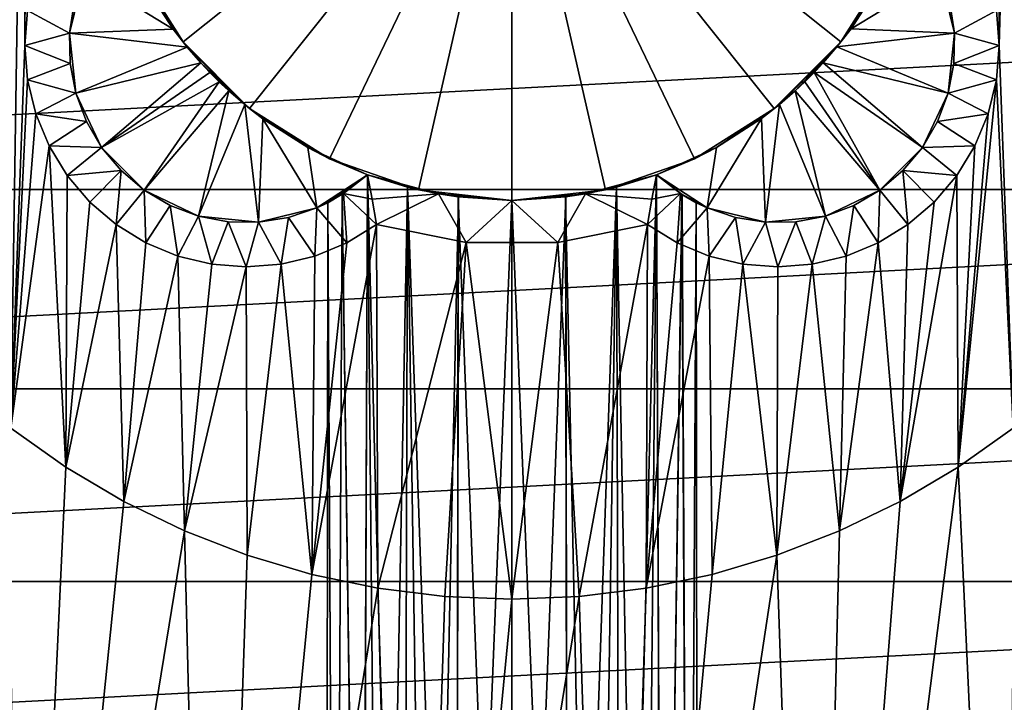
# Model space of a CAD drawing. Header units: millimetres. Extents: x -108 to 102, y -42 to 80.
# Tile 516 of 539: x 49 to 60, y 24 to 32. Entities that reach past the tile are written whole.
import ezdxf

# ---------------------------------------------------------------- set-up
doc = ezdxf.new("R2010")
doc.units = ezdxf.units.MM
doc.header["$LTSCALE"] = 81.481481
for name, color, linetype in [('10', 7, 'CONTINUOUS'), ('13', 7, 'CONTINUOUS'), ('14', 7, 'CONTINUOUS'), ('15', 7, 'CONTINUOUS'), ('16', 7, 'CONTINUOUS'), ('2', 7, 'CONTINUOUS'), ('2783', 7, 'CONTINUOUS'), ('3', 7, 'CONTINUOUS'), ('4', 7, 'CONTINUOUS'), ('5', 7, 'CONTINUOUS'), ('52', 7, 'CONTINUOUS'), ('53', 7, 'CONTINUOUS'), ('54', 7, 'CONTINUOUS'), ('55', 7, 'CONTINUOUS'), ('56', 7, 'CONTINUOUS'), ('57', 7, 'CONTINUOUS')]:
    doc.layers.add(name, color=color, linetype=linetype)

msp = doc.modelspace()

# ---------------------------------------------------------------- linework, layer by layer
at = {"layer": '10', "color": 7, "linetype": 'CONTINUOUS', "true_color": 0x96918c}
for points in [[(52.867, 30.04, 106.05), (53.671, 29.823, 106.05), (52.92, 29.765, 105.808), (52.867, 30.04, 106.05)], [(55.329, 29.823, 106.05), (56.133, 30.04, 106.05), (56.08, 29.766, 105.809), (55.329, 29.823, 106.05)], [(53.671, 29.823, 106.05), (52.97, 29.478, 105.55), (52.92, 29.765, 105.808), (53.671, 29.823, 106.05)], [(53.984, 29.275, 105.55), (52.97, 29.478, 105.55), (53.671, 29.823, 106.05), (53.984, 29.275, 105.55)], [(54.5, 29.75, 106.05), (53.984, 29.275, 105.55), (53.671, 29.823, 106.05), (54.5, 29.75, 106.05)], [(55.329, 29.823, 106.05), (55.017, 29.276, 105.55), (54.5, 29.75, 106.05), (55.329, 29.823, 106.05)], [(56.03, 29.478, 105.55), (55.017, 29.276, 105.55), (55.329, 29.823, 106.05), (56.03, 29.478, 105.55)], [(56.03, 29.478, 105.55), (55.329, 29.823, 106.05), (56.08, 29.766, 105.809), (56.03, 29.478, 105.55)], [(55.017, 29.276, 105.55), (53.984, 29.275, 105.55), (54.5, 29.75, 106.05), (55.017, 29.276, 105.55)]]:
    msp.add_3dface(points, dxfattribs=at)
at = {"layer": '13', "color": 7, "linetype": 'CONTINUOUS', "true_color": 0x96918c}
for points in [[(50.22, 32.439, 124.55), (50.786, 31.538, 124.55), (50.348, 32.192, 120.944), (50.22, 32.439, 124.55)], [(58.214, 31.538, 124.55), (58.78, 32.439, 124.55), (58.328, 31.687, 121.242), (58.214, 31.538, 124.55)], [(58.328, 31.687, 121.242), (58.78, 32.439, 124.55), (58.653, 32.195, 120.943), (58.328, 31.687, 121.242)], [(50.348, 32.192, 120.944), (50.786, 31.538, 124.55), (50.674, 31.684, 121.244), (50.348, 32.192, 120.944)], [(50.674, 31.684, 121.244), (50.786, 31.538, 124.55), (50.833, 31.481, 121.351), (50.674, 31.684, 121.244)], [(58.168, 31.483, 121.35), (58.214, 31.538, 124.55), (58.328, 31.687, 121.242), (58.168, 31.483, 121.35)], [(50.786, 31.538, 124.55), (51.538, 30.786, 124.55), (50.833, 31.481, 121.351), (50.786, 31.538, 124.55)], [(50.833, 31.481, 121.351), (51.538, 30.786, 124.55), (50.987, 31.303, 121.421), (50.833, 31.481, 121.351)], [(57.462, 30.786, 124.55), (58.214, 31.538, 124.55), (57.519, 30.833, 121.351), (57.462, 30.786, 124.55)], [(57.519, 30.833, 121.351), (58.214, 31.538, 124.55), (57.697, 30.987, 121.421), (57.519, 30.833, 121.351)], [(57.697, 30.987, 121.421), (58.214, 31.538, 124.55), (57.807, 31.09, 121.444), (57.697, 30.987, 121.421)], [(57.807, 31.09, 121.444), (58.214, 31.538, 124.55), (57.912, 31.195, 121.444), (57.807, 31.09, 121.444)], [(57.912, 31.195, 121.444), (58.214, 31.538, 124.55), (58.014, 31.304, 121.421), (57.912, 31.195, 121.444)], [(58.014, 31.304, 121.421), (58.214, 31.538, 124.55), (58.168, 31.483, 121.35), (58.014, 31.304, 121.421)], [(50.987, 31.303, 121.421), (51.538, 30.786, 124.55), (51.09, 31.193, 121.444), (50.987, 31.303, 121.421)], [(51.09, 31.193, 121.444), (51.538, 30.786, 124.55), (51.195, 31.088, 121.444), (51.09, 31.193, 121.444)], [(51.195, 31.088, 121.444), (51.538, 30.786, 124.55), (51.304, 30.986, 121.421), (51.195, 31.088, 121.444)], [(51.304, 30.986, 121.421), (51.538, 30.786, 124.55), (51.483, 30.832, 121.35), (51.304, 30.986, 121.421)], [(51.483, 30.832, 121.35), (51.538, 30.786, 124.55), (51.687, 30.672, 121.242), (51.483, 30.832, 121.35)], [(57.316, 30.674, 121.244), (57.462, 30.786, 124.55), (57.519, 30.833, 121.351), (57.316, 30.674, 121.244)], [(51.538, 30.786, 124.55), (52.439, 30.22, 124.55), (51.687, 30.672, 121.242), (51.538, 30.786, 124.55)], [(56.561, 30.22, 124.55), (57.462, 30.786, 124.55), (56.808, 30.348, 120.944), (56.561, 30.22, 124.55)], [(56.808, 30.348, 120.944), (57.462, 30.786, 124.55), (57.316, 30.674, 121.244), (56.808, 30.348, 120.944)], [(51.687, 30.672, 121.242), (52.439, 30.22, 124.55), (52.195, 30.347, 120.943), (51.687, 30.672, 121.242)], [(52.195, 30.347, 120.943), (52.439, 30.22, 124.55), (52.867, 30.04, 120.55), (52.195, 30.347, 120.943)], [(56.133, 30.04, 120.55), (56.561, 30.22, 124.55), (56.808, 30.348, 120.944), (56.133, 30.04, 120.55)], [(52.439, 30.22, 124.55), (53.443, 29.869, 124.55), (52.867, 30.04, 120.55), (52.439, 30.22, 124.55)], [(55.557, 29.869, 124.55), (56.561, 30.22, 124.55), (56.133, 30.04, 120.55), (55.557, 29.869, 124.55)], [(53.671, 29.823, 106.05), (52.867, 30.04, 106.05), (53.321, 29.899, 111.312), (53.671, 29.823, 106.05)], [(53.321, 29.899, 111.312), (52.867, 30.04, 106.05), (52.867, 30.04, 111.73), (53.321, 29.899, 111.312)], [(52.867, 30.04, 120.55), (53.443, 29.869, 124.55), (52.867, 30.04, 114.37), (52.867, 30.04, 120.55)], [(52.867, 30.04, 114.37), (53.443, 29.869, 124.55), (53.321, 29.899, 114.788), (52.867, 30.04, 114.37)], [(56.133, 30.04, 106.05), (55.329, 29.823, 106.05), (56.133, 30.04, 111.73), (56.133, 30.04, 106.05)], [(56.133, 30.04, 111.73), (55.329, 29.823, 106.05), (55.679, 29.899, 111.313), (56.133, 30.04, 111.73)], [(55.679, 29.899, 114.787), (55.557, 29.869, 124.55), (56.133, 30.04, 120.55), (55.679, 29.899, 114.787)], [(56.133, 30.04, 114.37), (55.679, 29.899, 114.787), (56.133, 30.04, 120.55), (56.133, 30.04, 114.37)], [(53.894, 29.789, 111.04), (53.671, 29.823, 106.05), (53.321, 29.899, 111.312), (53.894, 29.789, 111.04)], [(53.321, 29.899, 114.788), (53.443, 29.869, 124.55), (53.895, 29.789, 115.06), (53.321, 29.899, 114.788)], [(53.443, 29.869, 124.55), (54.5, 29.75, 124.55), (53.895, 29.789, 115.06), (53.443, 29.869, 124.55)], [(54.5, 29.75, 106.05), (53.671, 29.823, 106.05), (54.5, 29.75, 110.95), (54.5, 29.75, 106.05)], [(54.5, 29.75, 110.95), (53.671, 29.823, 106.05), (53.894, 29.789, 111.04), (54.5, 29.75, 110.95)], [(54.5, 29.75, 124.55), (55.557, 29.869, 124.55), (54.5, 29.75, 115.15), (54.5, 29.75, 124.55)], [(54.5, 29.75, 115.15), (55.557, 29.869, 124.55), (55.107, 29.789, 115.06), (54.5, 29.75, 115.15)], [(55.329, 29.823, 106.05), (54.5, 29.75, 106.05), (55.105, 29.789, 111.04), (55.329, 29.823, 106.05)], [(55.679, 29.899, 111.313), (55.329, 29.823, 106.05), (55.105, 29.789, 111.04), (55.679, 29.899, 111.313)], [(55.107, 29.789, 115.06), (55.557, 29.869, 124.55), (55.679, 29.899, 114.787), (55.107, 29.789, 115.06)], [(53.895, 29.789, 115.06), (54.5, 29.75, 124.55), (54.5, 29.75, 115.15), (53.895, 29.789, 115.06)], [(55.105, 29.789, 111.04), (54.5, 29.75, 106.05), (54.5, 29.75, 110.95), (55.105, 29.789, 111.04)]]:
    msp.add_3dface(points, dxfattribs=at)
at = {"layer": '14', "color": 7, "linetype": 'CONTINUOUS', "true_color": 0x96918c}
for points in [[(54.5, 34.5, 125.823), (50.786, 31.538, 124.55), (50.22, 32.439, 124.55), (54.5, 34.5, 125.823)], [(54.5, 34.5, 125.823), (51.538, 30.786, 124.55), (50.786, 31.538, 124.55), (54.5, 34.5, 125.823)], [(54.5, 34.5, 125.823), (52.439, 30.22, 124.55), (51.538, 30.786, 124.55), (54.5, 34.5, 125.823)], [(54.5, 34.5, 125.823), (53.443, 29.869, 124.55), (52.439, 30.22, 124.55), (54.5, 34.5, 125.823)], [(54.5, 34.5, 125.823), (54.5, 29.75, 124.55), (53.443, 29.869, 124.55), (54.5, 34.5, 125.823)], [(54.5, 34.5, 125.823), (58.78, 32.439, 124.55), (58.214, 31.538, 124.55), (54.5, 34.5, 125.823)], [(54.5, 34.5, 125.823), (58.214, 31.538, 124.55), (57.462, 30.786, 124.55), (54.5, 34.5, 125.823)], [(54.5, 34.5, 125.823), (57.462, 30.786, 124.55), (56.561, 30.22, 124.55), (54.5, 34.5, 125.823)], [(54.5, 34.5, 125.823), (56.561, 30.22, 124.55), (55.557, 29.869, 124.55), (54.5, 34.5, 125.823)], [(54.5, 34.5, 125.823), (55.557, 29.869, 124.55), (54.5, 29.75, 124.55), (54.5, 34.5, 125.823)]]:
    msp.add_3dface(points, dxfattribs=at)
at = {"layer": '15', "color": 7, "linetype": 'CONTINUOUS', "true_color": 0x96918c}
for points in [[(56.133, 30.04, 111.73), (55.679, 29.899, 111.313), (55.981, 14.1, 111.561), (56.133, 30.04, 111.73)], [(55.679, 29.899, 114.787), (56.133, 30.04, 114.37), (55.725, 14.1, 114.756), (55.679, 29.899, 114.787)], [(55.725, 14.1, 114.756), (56.133, 30.04, 114.37), (55.98, 14.1, 114.539), (55.725, 14.1, 114.756)], [(55.98, 14.1, 114.539), (56.133, 30.04, 114.37), (56.197, 14.1, 114.287), (55.98, 14.1, 114.539)], [(56.198, 14.1, 111.814), (56.133, 30.04, 111.73), (55.981, 14.1, 111.561), (56.198, 14.1, 111.814)], [(56.133, 30.04, 111.73), (56.198, 14.1, 111.814), (56.419, 29.817, 112.198), (56.133, 30.04, 111.73)], [(56.197, 14.1, 114.287), (56.133, 30.04, 114.37), (56.42, 29.817, 113.901), (56.197, 14.1, 114.287)], [(55.679, 29.899, 111.313), (55.105, 29.789, 111.04), (55.439, 14.1, 111.172), (55.679, 29.899, 111.313)], [(55.107, 29.789, 115.06), (55.679, 29.899, 114.787), (55.132, 14.1, 115.053), (55.107, 29.789, 115.06)], [(55.132, 14.1, 115.053), (55.679, 29.899, 114.787), (55.439, 14.1, 114.928), (55.132, 14.1, 115.053)], [(55.726, 14.1, 111.345), (55.679, 29.899, 111.313), (55.439, 14.1, 111.172), (55.726, 14.1, 111.345)], [(55.439, 14.1, 114.928), (55.679, 29.899, 114.787), (55.725, 14.1, 114.756), (55.439, 14.1, 114.928)], [(55.981, 14.1, 111.561), (55.679, 29.899, 111.313), (55.726, 14.1, 111.345), (55.981, 14.1, 111.561)], [(56.496, 14.1, 113.701), (56.197, 14.1, 114.287), (56.42, 29.817, 113.901), (56.496, 14.1, 113.701)], [(56.198, 14.1, 111.814), (56.497, 14.1, 112.399), (56.419, 29.817, 112.198), (56.198, 14.1, 111.814)], [(56.419, 29.817, 112.198), (56.497, 14.1, 112.399), (56.579, 29.724, 112.757), (56.419, 29.817, 112.198)], [(56.58, 29.724, 113.341), (56.496, 14.1, 113.701), (56.42, 29.817, 113.901), (56.58, 29.724, 113.341)], [(55.105, 29.789, 111.04), (54.5, 29.75, 110.95), (55.133, 14.1, 111.048), (55.105, 29.789, 111.04)], [(54.5, 29.75, 115.15), (55.107, 29.789, 115.06), (54.5, 14.1, 115.15), (54.5, 29.75, 115.15)], [(54.5, 14.1, 115.15), (55.107, 29.789, 115.06), (55.132, 14.1, 115.053), (54.5, 14.1, 115.15)], [(55.133, 14.1, 111.048), (54.5, 29.75, 110.95), (54.5, 14.1, 110.95), (55.133, 14.1, 111.048)], [(55.439, 14.1, 111.172), (55.105, 29.789, 111.04), (55.133, 14.1, 111.048), (55.439, 14.1, 111.172)], [(56.6, 14.1, 113.05), (56.496, 14.1, 113.701), (56.58, 29.724, 113.341), (56.6, 14.1, 113.05)], [(56.497, 14.1, 112.399), (56.6, 14.1, 113.05), (56.579, 29.724, 112.757), (56.497, 14.1, 112.399)], [(56.579, 29.724, 112.757), (56.6, 14.1, 113.05), (56.58, 29.724, 113.341), (56.579, 29.724, 112.757)]]:
    msp.add_3dface(points, dxfattribs=at)
at = {"layer": '16', "color": 7, "linetype": 'CONTINUOUS', "true_color": 0x96918c}
for points in [[(52.803, 14.1, 111.813), (52.867, 30.04, 111.73), (52.583, 29.819, 112.193), (52.803, 14.1, 111.813)], [(52.867, 30.04, 114.37), (52.802, 14.1, 114.286), (52.584, 29.82, 113.91), (52.867, 30.04, 114.37)], [(52.802, 14.1, 114.286), (52.867, 30.04, 114.37), (53.019, 14.1, 114.539), (52.802, 14.1, 114.286)], [(53.02, 14.1, 111.561), (52.867, 30.04, 111.73), (52.803, 14.1, 111.813), (53.02, 14.1, 111.561)], [(53.321, 29.899, 111.312), (52.867, 30.04, 111.73), (53.275, 14.1, 111.344), (53.321, 29.899, 111.312)], [(53.275, 14.1, 111.344), (52.867, 30.04, 111.73), (53.02, 14.1, 111.561), (53.275, 14.1, 111.344)], [(52.867, 30.04, 114.37), (53.321, 29.899, 114.788), (53.019, 14.1, 114.539), (52.867, 30.04, 114.37)], [(52.42, 29.724, 112.759), (52.504, 14.1, 112.399), (52.583, 29.819, 112.193), (52.42, 29.724, 112.759)], [(52.584, 29.82, 113.91), (52.503, 14.1, 113.701), (52.421, 29.725, 113.346), (52.584, 29.82, 113.91)], [(52.802, 14.1, 114.286), (52.503, 14.1, 113.701), (52.584, 29.82, 113.91), (52.802, 14.1, 114.286)], [(52.504, 14.1, 112.399), (52.803, 14.1, 111.813), (52.583, 29.819, 112.193), (52.504, 14.1, 112.399)], [(53.019, 14.1, 114.539), (53.321, 29.899, 114.788), (53.274, 14.1, 114.755), (53.019, 14.1, 114.539)], [(53.274, 14.1, 114.755), (53.321, 29.899, 114.788), (53.561, 14.1, 114.928), (53.274, 14.1, 114.755)], [(53.561, 14.1, 111.172), (53.321, 29.899, 111.312), (53.275, 14.1, 111.344), (53.561, 14.1, 111.172)], [(53.894, 29.789, 111.04), (53.321, 29.899, 111.312), (53.868, 14.1, 111.047), (53.894, 29.789, 111.04)], [(53.868, 14.1, 111.047), (53.321, 29.899, 111.312), (53.561, 14.1, 111.172), (53.868, 14.1, 111.047)], [(53.321, 29.899, 114.788), (53.895, 29.789, 115.06), (53.561, 14.1, 114.928), (53.321, 29.899, 114.788)], [(52.503, 14.1, 113.701), (52.4, 14.1, 113.05), (52.421, 29.725, 113.346), (52.503, 14.1, 113.701)], [(52.421, 29.725, 113.346), (52.4, 14.1, 113.05), (52.42, 29.724, 112.759), (52.421, 29.725, 113.346)], [(52.4, 14.1, 113.05), (52.504, 14.1, 112.399), (52.42, 29.724, 112.759), (52.4, 14.1, 113.05)], [(53.561, 14.1, 114.928), (53.895, 29.789, 115.06), (53.867, 14.1, 115.052), (53.561, 14.1, 114.928)], [(53.895, 29.789, 115.06), (54.5, 29.75, 115.15), (53.867, 14.1, 115.052), (53.895, 29.789, 115.06)], [(54.5, 29.75, 115.15), (54.5, 14.1, 115.15), (53.867, 14.1, 115.052), (54.5, 29.75, 115.15)], [(54.5, 14.1, 110.95), (53.894, 29.789, 111.04), (53.868, 14.1, 111.047), (54.5, 14.1, 110.95)], [(54.5, 29.75, 110.95), (53.894, 29.789, 111.04), (54.5, 14.1, 110.95), (54.5, 29.75, 110.95)]]:
    msp.add_3dface(points, dxfattribs=at)
at = {"layer": '2', "color": 7, "linetype": 'CONTINUOUS', "true_color": 0x96918c}
for points in [[(49.464, 26.741, 109.05), (48.882, 14.265, 109.05), (48.843, 27.182, 109.05), (49.464, 26.741, 109.05)], [(60.157, 27.182, 109.05), (60.118, 14.265, 109.05), (59.536, 26.741, 109.05), (60.157, 27.182, 109.05)], [(50.118, 26.354, 109.05), (48.882, 14.265, 109.05), (49.464, 26.741, 109.05), (50.118, 26.354, 109.05)], [(60.118, 14.265, 109.05), (57.897, 13.777, 109.05), (59.536, 26.741, 109.05), (60.118, 14.265, 109.05)], [(59.536, 26.741, 109.05), (57.897, 13.777, 109.05), (58.882, 26.354, 109.05), (59.536, 26.741, 109.05)], [(50.803, 26.021, 109.05), (48.882, 14.265, 109.05), (50.118, 26.354, 109.05), (50.803, 26.021, 109.05)], [(58.882, 26.354, 109.05), (57.897, 13.777, 109.05), (58.197, 26.021, 109.05), (58.882, 26.354, 109.05)], [(51.103, 13.777, 109.05), (48.882, 14.265, 109.05), (50.803, 26.021, 109.05), (51.103, 13.777, 109.05)], [(51.511, 25.746, 109.05), (51.103, 13.777, 109.05), (50.803, 26.021, 109.05), (51.511, 25.746, 109.05)], [(58.197, 26.021, 109.05), (57.897, 13.777, 109.05), (57.489, 25.746, 109.05), (58.197, 26.021, 109.05)], [(52.241, 25.53, 109.05), (51.103, 13.777, 109.05), (51.511, 25.746, 109.05), (52.241, 25.53, 109.05)], [(57.897, 13.777, 109.05), (55.637, 13.531, 109.05), (57.489, 25.746, 109.05), (57.897, 13.777, 109.05)], [(57.489, 25.746, 109.05), (55.637, 13.531, 109.05), (56.759, 25.53, 109.05), (57.489, 25.746, 109.05)], [(52.985, 25.375, 109.05), (51.103, 13.777, 109.05), (52.241, 25.53, 109.05), (52.985, 25.375, 109.05)], [(56.759, 25.53, 109.05), (55.637, 13.531, 109.05), (56.015, 25.375, 109.05), (56.759, 25.53, 109.05)], [(53.363, 13.531, 109.05), (51.103, 13.777, 109.05), (52.985, 25.375, 109.05), (53.363, 13.531, 109.05)], [(53.74, 25.281, 109.05), (53.363, 13.531, 109.05), (52.985, 25.375, 109.05), (53.74, 25.281, 109.05)], [(56.015, 25.375, 109.05), (55.637, 13.531, 109.05), (55.26, 25.281, 109.05), (56.015, 25.375, 109.05)], [(55.637, 13.531, 109.05), (53.363, 13.531, 109.05), (55.26, 25.281, 109.05), (55.637, 13.531, 109.05)], [(55.26, 25.281, 109.05), (53.363, 13.531, 109.05), (54.5, 25.25, 109.05), (55.26, 25.281, 109.05)], [(54.5, 25.25, 109.05), (53.363, 13.531, 109.05), (53.74, 25.281, 109.05), (54.5, 25.25, 109.05)]]:
    msp.add_3dface(points, dxfattribs=at)
at = {"layer": '2783', "color": 7, "linetype": 'CONTINUOUS', "true_color": 0x96918c}
for points in [[(-58.53, 35.147, 82.05), (-58.53, 33.853, 82.05), (87.5, -10.5, 82.05), (-58.53, 35.147, 82.05)], [(43.801, 16.721, 82.05), (-58.53, 35.147, 82.05), (87.5, -10.5, 82.05), (43.801, 16.721, 82.05)], [(-58.53, 33.853, 82.05), (-58.768, 32.583, 82.05), (87.5, -10.5, 82.05), (-58.53, 33.853, 82.05)], [(-58.768, 32.583, 82.05), (-59.234, 31.381, 82.05), (87.5, -10.5, 82.05), (-58.768, 32.583, 82.05)], [(-59.234, 31.381, 82.05), (-59.913, 30.283, 82.05), (87.5, -10.5, 82.05), (-59.234, 31.381, 82.05)], [(-59.913, 30.283, 82.05), (-60.785, 29.326, 82.05), (87.5, -10.5, 82.05), (-59.913, 30.283, 82.05)], [(-60.785, 29.326, 82.05), (-61.816, 28.548, 82.05), (87.5, -10.5, 82.05), (-60.785, 29.326, 82.05)], [(-61.816, 28.548, 82.05), (-62.971, 27.973, 82.05), (87.5, -10.5, 82.05), (-61.816, 28.548, 82.05)], [(-62.971, 27.973, 82.05), (-64.21, 27.62, 82.05), (87.5, -10.5, 82.05), (-62.971, 27.973, 82.05)], [(87.5, -10.5, 82.05), (-66.79, 27.62, 82.05), (-92.5, -10.5, 82.05), (87.5, -10.5, 82.05)], [(-65.5, 27.5, 82.05), (-66.79, 27.62, 82.05), (87.5, -10.5, 82.05), (-65.5, 27.5, 82.05)], [(-64.21, 27.62, 82.05), (-65.5, 27.5, 82.05), (87.5, -10.5, 82.05), (-64.21, 27.62, 82.05)]]:
    msp.add_3dface(points, dxfattribs=at)
at = {"layer": '3', "color": 7, "linetype": 'CONTINUOUS', "true_color": 0x96918c}
for points in [[(49.464, 26.741, 109.05), (48.843, 27.182, 109.05), (49.464, 26.741, 105.55), (49.464, 26.741, 109.05)], [(49.464, 26.741, 105.55), (48.843, 27.182, 109.05), (48.843, 27.182, 105.55), (49.464, 26.741, 105.55)], [(60.157, 27.182, 109.05), (59.536, 26.741, 109.05), (60.157, 27.182, 105.55), (60.157, 27.182, 109.05)], [(60.157, 27.182, 105.55), (59.536, 26.741, 109.05), (59.536, 26.741, 105.55), (60.157, 27.182, 105.55)], [(50.118, 26.354, 109.05), (49.464, 26.741, 109.05), (50.118, 26.354, 105.55), (50.118, 26.354, 109.05)], [(50.118, 26.354, 105.55), (49.464, 26.741, 109.05), (49.464, 26.741, 105.55), (50.118, 26.354, 105.55)], [(59.536, 26.741, 109.05), (58.882, 26.354, 109.05), (59.536, 26.741, 105.55), (59.536, 26.741, 109.05)], [(59.536, 26.741, 105.55), (58.882, 26.354, 109.05), (58.882, 26.354, 105.55), (59.536, 26.741, 105.55)], [(50.803, 26.021, 109.05), (50.118, 26.354, 109.05), (50.803, 26.021, 105.55), (50.803, 26.021, 109.05)], [(50.803, 26.021, 105.55), (50.118, 26.354, 109.05), (50.118, 26.354, 105.55), (50.803, 26.021, 105.55)], [(58.882, 26.354, 109.05), (58.197, 26.021, 109.05), (58.882, 26.354, 105.55), (58.882, 26.354, 109.05)], [(58.882, 26.354, 105.55), (58.197, 26.021, 109.05), (58.197, 26.021, 105.55), (58.882, 26.354, 105.55)], [(51.511, 25.746, 109.05), (50.803, 26.021, 109.05), (51.511, 25.746, 105.55), (51.511, 25.746, 109.05)], [(51.511, 25.746, 105.55), (50.803, 26.021, 109.05), (50.803, 26.021, 105.55), (51.511, 25.746, 105.55)], [(58.197, 26.021, 109.05), (57.489, 25.746, 109.05), (58.197, 26.021, 105.55), (58.197, 26.021, 109.05)], [(58.197, 26.021, 105.55), (57.489, 25.746, 109.05), (57.489, 25.746, 105.55), (58.197, 26.021, 105.55)], [(52.241, 25.53, 109.05), (51.511, 25.746, 109.05), (52.241, 25.53, 105.55), (52.241, 25.53, 109.05)], [(52.241, 25.53, 105.55), (51.511, 25.746, 109.05), (51.511, 25.746, 105.55), (52.241, 25.53, 105.55)], [(57.489, 25.746, 109.05), (56.759, 25.53, 109.05), (57.489, 25.746, 105.55), (57.489, 25.746, 109.05)], [(57.489, 25.746, 105.55), (56.759, 25.53, 109.05), (56.759, 25.53, 105.55), (57.489, 25.746, 105.55)], [(52.985, 25.375, 109.05), (52.241, 25.53, 109.05), (52.985, 25.375, 105.55), (52.985, 25.375, 109.05)], [(52.985, 25.375, 105.55), (52.241, 25.53, 109.05), (52.241, 25.53, 105.55), (52.985, 25.375, 105.55)], [(56.759, 25.53, 109.05), (56.015, 25.375, 109.05), (56.759, 25.53, 105.55), (56.759, 25.53, 109.05)], [(56.759, 25.53, 105.55), (56.015, 25.375, 109.05), (56.015, 25.375, 105.55), (56.759, 25.53, 105.55)], [(53.74, 25.281, 109.05), (52.985, 25.375, 109.05), (53.74, 25.281, 105.55), (53.74, 25.281, 109.05)], [(53.74, 25.281, 105.55), (52.985, 25.375, 109.05), (52.985, 25.375, 105.55), (53.74, 25.281, 105.55)], [(56.015, 25.375, 109.05), (55.26, 25.281, 109.05), (56.015, 25.375, 105.55), (56.015, 25.375, 109.05)], [(56.015, 25.375, 105.55), (55.26, 25.281, 109.05), (55.26, 25.281, 105.55), (56.015, 25.375, 105.55)], [(54.5, 25.25, 109.05), (53.74, 25.281, 109.05), (54.5, 25.25, 105.55), (54.5, 25.25, 109.05)], [(54.5, 25.25, 105.55), (53.74, 25.281, 109.05), (53.74, 25.281, 105.55), (54.5, 25.25, 105.55)], [(55.26, 25.281, 109.05), (54.5, 25.25, 109.05), (55.26, 25.281, 105.55), (55.26, 25.281, 109.05)], [(55.26, 25.281, 105.55), (54.5, 25.25, 109.05), (54.5, 25.25, 105.55), (55.26, 25.281, 105.55)]]:
    msp.add_3dface(points, dxfattribs=at)
at = {"layer": '4', "color": 7, "linetype": 'CONTINUOUS', "true_color": 0x96918c}
for points in [[(48.843, 27.182, 105.55), (48.744, 40.754, 105.55), (49, 37.5, 105.55), (48.843, 27.182, 105.55)], [(60.256, 40.754, 105.55), (60.157, 27.182, 105.55), (60, 31.5, 105.55), (60.256, 40.754, 105.55)], [(60.256, 40.754, 105.55), (60, 31.5, 105.55), (60, 37.5, 105.55), (60.256, 40.754, 105.55)], [(49, 31.5, 105.55), (48.843, 27.182, 105.55), (49, 37.5, 105.55), (49, 31.5, 105.55)], [(49.031, 37.108, 105.55), (49, 31.5, 105.55), (49, 37.5, 105.55), (49.031, 37.108, 105.55)], [(60, 31.5, 105.55), (59.969, 31.892, 105.55), (60, 37.5, 105.55), (60, 31.5, 105.55)], [(49.031, 31.892, 105.55), (49, 31.5, 105.55), (49.031, 37.108, 105.55), (49.031, 31.892, 105.55)], [(49.031, 31.11, 105.55), (48.843, 27.182, 105.55), (49, 31.5, 105.55), (49.031, 31.11, 105.55)], [(60, 31.5, 105.55), (60.157, 27.182, 105.55), (59.969, 31.11, 105.55), (60, 31.5, 105.55)], [(49.122, 30.728, 105.55), (48.843, 27.182, 105.55), (49.031, 31.11, 105.55), (49.122, 30.728, 105.55)], [(60.157, 27.182, 105.55), (59.536, 26.741, 105.55), (59.969, 31.11, 105.55), (60.157, 27.182, 105.55)], [(59.969, 31.11, 105.55), (59.536, 26.741, 105.55), (59.878, 30.728, 105.55), (59.969, 31.11, 105.55)], [(49.273, 30.365, 105.55), (48.843, 27.182, 105.55), (49.122, 30.728, 105.55), (49.273, 30.365, 105.55)], [(59.878, 30.728, 105.55), (59.536, 26.741, 105.55), (59.727, 30.365, 105.55), (59.878, 30.728, 105.55)], [(49.464, 26.741, 105.55), (48.843, 27.182, 105.55), (49.273, 30.365, 105.55), (49.464, 26.741, 105.55)], [(49.477, 30.031, 105.55), (49.464, 26.741, 105.55), (49.273, 30.365, 105.55), (49.477, 30.031, 105.55)], [(59.727, 30.365, 105.55), (59.536, 26.741, 105.55), (59.523, 30.031, 105.55), (59.727, 30.365, 105.55)], [(49.732, 29.732, 105.55), (49.464, 26.741, 105.55), (49.477, 30.031, 105.55), (49.732, 29.732, 105.55)], [(59.536, 26.741, 105.55), (58.882, 26.354, 105.55), (59.523, 30.031, 105.55), (59.536, 26.741, 105.55)], [(59.523, 30.031, 105.55), (58.882, 26.354, 105.55), (59.268, 29.732, 105.55), (59.523, 30.031, 105.55)], [(50.031, 29.477, 105.55), (49.464, 26.741, 105.55), (49.732, 29.732, 105.55), (50.031, 29.477, 105.55)], [(59.268, 29.732, 105.55), (58.882, 26.354, 105.55), (58.969, 29.477, 105.55), (59.268, 29.732, 105.55)], [(50.118, 26.354, 105.55), (49.464, 26.741, 105.55), (50.031, 29.477, 105.55), (50.118, 26.354, 105.55)], [(50.365, 29.273, 105.55), (50.118, 26.354, 105.55), (50.031, 29.477, 105.55), (50.365, 29.273, 105.55)], [(52.985, 25.375, 105.55), (52.241, 25.53, 105.55), (52.97, 29.478, 105.55), (52.985, 25.375, 105.55)], [(52.97, 29.478, 105.55), (52.241, 25.53, 105.55), (52.634, 29.272, 105.55), (52.97, 29.478, 105.55)], [(53.984, 29.275, 105.55), (52.985, 25.375, 105.55), (52.97, 29.478, 105.55), (53.984, 29.275, 105.55)], [(56.03, 29.478, 105.55), (55.26, 25.281, 105.55), (55.017, 29.276, 105.55), (56.03, 29.478, 105.55)], [(56.015, 25.375, 105.55), (55.26, 25.281, 105.55), (56.03, 29.478, 105.55), (56.015, 25.375, 105.55)], [(56.366, 29.272, 105.55), (56.015, 25.375, 105.55), (56.03, 29.478, 105.55), (56.366, 29.272, 105.55)], [(58.969, 29.477, 105.55), (58.882, 26.354, 105.55), (58.635, 29.273, 105.55), (58.969, 29.477, 105.55)], [(50.728, 29.122, 105.55), (50.118, 26.354, 105.55), (50.365, 29.273, 105.55), (50.728, 29.122, 105.55)], [(52.634, 29.272, 105.55), (52.241, 25.53, 105.55), (52.274, 29.123, 105.55), (52.634, 29.272, 105.55)], [(53.74, 25.281, 105.55), (52.985, 25.375, 105.55), (53.984, 29.275, 105.55), (53.74, 25.281, 105.55)], [(54.5, 25.25, 105.55), (53.74, 25.281, 105.55), (53.984, 29.275, 105.55), (54.5, 25.25, 105.55)], [(55.017, 29.276, 105.55), (54.5, 25.25, 105.55), (53.984, 29.275, 105.55), (55.017, 29.276, 105.55)], [(55.26, 25.281, 105.55), (54.5, 25.25, 105.55), (55.017, 29.276, 105.55), (55.26, 25.281, 105.55)], [(56.727, 29.123, 105.55), (56.015, 25.375, 105.55), (56.366, 29.272, 105.55), (56.727, 29.123, 105.55)], [(58.882, 26.354, 105.55), (58.197, 26.021, 105.55), (58.635, 29.273, 105.55), (58.882, 26.354, 105.55)], [(58.635, 29.273, 105.55), (58.197, 26.021, 105.55), (58.272, 29.122, 105.55), (58.635, 29.273, 105.55)], [(50.803, 26.021, 105.55), (50.118, 26.354, 105.55), (50.728, 29.122, 105.55), (50.803, 26.021, 105.55)], [(51.11, 29.031, 105.55), (50.803, 26.021, 105.55), (50.728, 29.122, 105.55), (51.11, 29.031, 105.55)], [(51.5, 29, 105.55), (50.803, 26.021, 105.55), (51.11, 29.031, 105.55), (51.5, 29, 105.55)], [(51.892, 29.031, 105.55), (51.511, 25.746, 105.55), (51.5, 29, 105.55), (51.892, 29.031, 105.55)], [(52.241, 25.53, 105.55), (51.511, 25.746, 105.55), (51.892, 29.031, 105.55), (52.241, 25.53, 105.55)], [(52.274, 29.123, 105.55), (52.241, 25.53, 105.55), (51.892, 29.031, 105.55), (52.274, 29.123, 105.55)], [(56.759, 25.53, 105.55), (56.015, 25.375, 105.55), (56.727, 29.123, 105.55), (56.759, 25.53, 105.55)], [(57.108, 29.031, 105.55), (56.759, 25.53, 105.55), (56.727, 29.123, 105.55), (57.108, 29.031, 105.55)], [(57.489, 25.746, 105.55), (56.759, 25.53, 105.55), (57.108, 29.031, 105.55), (57.489, 25.746, 105.55)], [(57.5, 29, 105.55), (57.489, 25.746, 105.55), (57.108, 29.031, 105.55), (57.5, 29, 105.55)], [(58.197, 26.021, 105.55), (57.489, 25.746, 105.55), (57.89, 29.031, 105.55), (58.197, 26.021, 105.55)], [(57.89, 29.031, 105.55), (57.489, 25.746, 105.55), (57.5, 29, 105.55), (57.89, 29.031, 105.55)], [(58.272, 29.122, 105.55), (58.197, 26.021, 105.55), (57.89, 29.031, 105.55), (58.272, 29.122, 105.55)], [(51.511, 25.746, 105.55), (50.803, 26.021, 105.55), (51.5, 29, 105.55), (51.511, 25.746, 105.55)]]:
    msp.add_3dface(points, dxfattribs=at)
at = {"layer": '5', "color": 7, "linetype": 'CONTINUOUS', "true_color": 0x96918c}
for points in [[(32.736, 29.873, 127.05), (76.628, 32.174, 127.05), (32.372, 32.174, 127.05), (32.736, 29.873, 127.05)], [(76.264, 29.873, 127.05), (76.628, 32.174, 127.05), (32.736, 29.873, 127.05), (76.264, 29.873, 127.05)], [(33.339, 27.624, 127.05), (76.264, 29.873, 127.05), (32.736, 29.873, 127.05), (33.339, 27.624, 127.05)], [(75.661, 27.624, 127.05), (76.264, 29.873, 127.05), (33.339, 27.624, 127.05), (75.661, 27.624, 127.05)], [(34.174, 25.45, 127.05), (75.661, 27.624, 127.05), (33.339, 27.624, 127.05), (34.174, 25.45, 127.05)], [(74.826, 25.45, 127.05), (75.661, 27.624, 127.05), (34.174, 25.45, 127.05), (74.826, 25.45, 127.05)], [(35.231, 23.375, 127.05), (74.826, 25.45, 127.05), (34.174, 25.45, 127.05), (35.231, 23.375, 127.05)], [(73.769, 23.375, 127.05), (74.826, 25.45, 127.05), (35.231, 23.375, 127.05), (73.769, 23.375, 127.05)]]:
    msp.add_3dface(points, dxfattribs=at)
at = {"layer": '52', "color": 7, "linetype": 'CONTINUOUS', "true_color": 0x96918c}
for points in [[(49.666, 32.298, 120.55), (50.674, 31.684, 121.244), (49.505, 31.638, 120.55), (49.666, 32.298, 120.55)], [(50.348, 32.192, 120.944), (50.674, 31.684, 121.244), (49.666, 32.298, 120.55), (50.348, 32.192, 120.944)], [(50.674, 31.684, 121.244), (50.833, 31.481, 121.351), (49.505, 31.638, 120.55), (50.674, 31.684, 121.244)], [(49.505, 31.638, 120.55), (50.833, 31.481, 121.351), (49.574, 30.961, 120.55), (49.505, 31.638, 120.55)], [(50.833, 31.481, 121.351), (50.987, 31.303, 121.421), (49.574, 30.961, 120.55), (50.833, 31.481, 121.351)], [(49.574, 30.961, 120.55), (50.987, 31.303, 121.421), (49.866, 30.347, 120.55), (49.574, 30.961, 120.55)], [(50.987, 31.303, 121.421), (51.09, 31.193, 121.444), (49.866, 30.347, 120.55), (50.987, 31.303, 121.421)], [(51.09, 31.193, 121.444), (51.195, 31.088, 121.444), (49.866, 30.347, 120.55), (51.09, 31.193, 121.444)], [(49.866, 30.347, 120.55), (51.195, 31.088, 121.444), (50.347, 29.866, 120.55), (49.866, 30.347, 120.55)], [(51.195, 31.088, 121.444), (51.304, 30.986, 121.421), (50.347, 29.866, 120.55), (51.195, 31.088, 121.444)], [(50.347, 29.866, 120.55), (51.304, 30.986, 121.421), (50.961, 29.574, 120.55), (50.347, 29.866, 120.55)], [(51.304, 30.986, 121.421), (51.483, 30.832, 121.35), (50.961, 29.574, 120.55), (51.304, 30.986, 121.421)], [(50.961, 29.574, 120.55), (51.483, 30.832, 121.35), (51.638, 29.505, 120.55), (50.961, 29.574, 120.55)], [(51.483, 30.832, 121.35), (51.687, 30.672, 121.242), (51.638, 29.505, 120.55), (51.483, 30.832, 121.35)], [(51.638, 29.505, 120.55), (51.687, 30.672, 121.242), (52.298, 29.666, 120.55), (51.638, 29.505, 120.55)], [(51.687, 30.672, 121.242), (52.195, 30.347, 120.943), (52.298, 29.666, 120.55), (51.687, 30.672, 121.242)], [(52.195, 30.347, 120.943), (52.867, 30.04, 120.55), (52.298, 29.666, 120.55), (52.195, 30.347, 120.943)]]:
    msp.add_3dface(points, dxfattribs=at)
at = {"layer": '53', "color": 7, "linetype": 'CONTINUOUS', "true_color": 0x96918c}
for points in [[(49.666, 32.298, 120.55), (49.505, 31.638, 120.55), (49.666, 32.298, 106.05), (49.666, 32.298, 120.55)], [(49.666, 32.298, 106.05), (49.505, 31.638, 120.55), (49.557, 31.975, 106.05), (49.666, 32.298, 106.05)], [(49.557, 31.975, 106.05), (49.505, 31.638, 120.55), (49.505, 31.638, 106.05), (49.557, 31.975, 106.05)], [(49.505, 31.638, 120.55), (49.574, 30.961, 120.55), (49.505, 31.638, 106.05), (49.505, 31.638, 120.55)], [(49.505, 31.638, 106.05), (49.574, 30.961, 120.55), (49.51, 31.296, 106.05), (49.505, 31.638, 106.05)], [(49.51, 31.296, 106.05), (49.574, 30.961, 120.55), (49.574, 30.961, 106.05), (49.51, 31.296, 106.05)], [(49.574, 30.961, 120.55), (49.866, 30.347, 120.55), (49.574, 30.961, 106.05), (49.574, 30.961, 120.55)], [(49.574, 30.961, 106.05), (49.866, 30.347, 120.55), (49.694, 30.641, 106.05), (49.574, 30.961, 106.05)], [(49.694, 30.641, 106.05), (49.866, 30.347, 120.55), (49.866, 30.347, 106.05), (49.694, 30.641, 106.05)], [(49.866, 30.347, 120.55), (50.347, 29.866, 120.55), (49.866, 30.347, 106.05), (49.866, 30.347, 120.55)], [(49.866, 30.347, 106.05), (50.347, 29.866, 120.55), (50.086, 30.086, 106.05), (49.866, 30.347, 106.05)], [(50.086, 30.086, 106.05), (50.347, 29.866, 120.55), (50.347, 29.866, 106.05), (50.086, 30.086, 106.05)], [(52.867, 30.04, 120.55), (52.421, 29.725, 113.346), (52.298, 29.666, 120.55), (52.867, 30.04, 120.55)], [(52.867, 30.04, 120.55), (52.584, 29.82, 113.91), (52.421, 29.725, 113.346), (52.867, 30.04, 120.55)], [(52.583, 29.819, 112.193), (52.867, 30.04, 111.73), (52.598, 29.829, 106.05), (52.583, 29.819, 112.193)], [(52.867, 30.04, 120.55), (52.867, 30.04, 114.37), (52.584, 29.82, 113.91), (52.867, 30.04, 120.55)], [(52.867, 30.04, 111.73), (52.867, 30.04, 106.05), (52.598, 29.829, 106.05), (52.867, 30.04, 111.73)], [(50.347, 29.866, 120.55), (50.961, 29.574, 120.55), (50.347, 29.866, 106.05), (50.347, 29.866, 120.55)], [(50.347, 29.866, 106.05), (50.961, 29.574, 120.55), (50.642, 29.694, 106.05), (50.347, 29.866, 106.05)], [(52.298, 29.666, 106.05), (52.583, 29.819, 112.193), (52.598, 29.829, 106.05), (52.298, 29.666, 106.05)], [(52.42, 29.724, 112.759), (52.583, 29.819, 112.193), (52.298, 29.666, 106.05), (52.42, 29.724, 112.759)], [(50.642, 29.694, 106.05), (50.961, 29.574, 120.55), (50.961, 29.574, 106.05), (50.642, 29.694, 106.05)], [(52.421, 29.725, 113.346), (52.42, 29.724, 112.759), (52.298, 29.666, 106.05), (52.421, 29.725, 113.346)], [(52.298, 29.666, 120.55), (52.421, 29.725, 113.346), (52.298, 29.666, 106.05), (52.298, 29.666, 120.55)], [(50.961, 29.574, 120.55), (51.638, 29.505, 120.55), (50.961, 29.574, 106.05), (50.961, 29.574, 120.55)], [(50.961, 29.574, 106.05), (51.638, 29.505, 120.55), (51.297, 29.51, 106.05), (50.961, 29.574, 106.05)], [(51.638, 29.505, 120.55), (52.298, 29.666, 120.55), (51.638, 29.505, 106.05), (51.638, 29.505, 120.55)], [(51.638, 29.505, 106.05), (52.298, 29.666, 120.55), (51.975, 29.557, 106.05), (51.638, 29.505, 106.05)], [(51.975, 29.557, 106.05), (52.298, 29.666, 120.55), (52.298, 29.666, 106.05), (51.975, 29.557, 106.05)], [(51.297, 29.51, 106.05), (51.638, 29.505, 120.55), (51.638, 29.505, 106.05), (51.297, 29.51, 106.05)]]:
    msp.add_3dface(points, dxfattribs=at)
at = {"layer": '54', "color": 7, "linetype": 'CONTINUOUS', "true_color": 0x96918c}
for points in [[(49.031, 31.892, 105.55), (49.557, 31.975, 106.05), (49.505, 31.638, 106.05), (49.031, 31.892, 105.55)], [(49, 31.5, 105.55), (49.031, 31.892, 105.55), (49.505, 31.638, 106.05), (49, 31.5, 105.55)], [(49, 31.5, 105.55), (49.505, 31.638, 106.05), (49.51, 31.296, 106.05), (49, 31.5, 105.55)], [(49.031, 31.11, 105.55), (49, 31.5, 105.55), (49.51, 31.296, 106.05), (49.031, 31.11, 105.55)], [(49.031, 31.11, 105.55), (49.51, 31.296, 106.05), (49.574, 30.961, 106.05), (49.031, 31.11, 105.55)], [(49.122, 30.728, 105.55), (49.031, 31.11, 105.55), (49.574, 30.961, 106.05), (49.122, 30.728, 105.55)], [(49.122, 30.728, 105.55), (49.574, 30.961, 106.05), (49.694, 30.641, 106.05), (49.122, 30.728, 105.55)], [(49.273, 30.365, 105.55), (49.122, 30.728, 105.55), (49.694, 30.641, 106.05), (49.273, 30.365, 105.55)], [(49.273, 30.365, 105.55), (49.694, 30.641, 106.05), (49.866, 30.347, 106.05), (49.273, 30.365, 105.55)], [(49.477, 30.031, 105.55), (49.273, 30.365, 105.55), (49.866, 30.347, 106.05), (49.477, 30.031, 105.55)], [(49.477, 30.031, 105.55), (49.866, 30.347, 106.05), (50.086, 30.086, 106.05), (49.477, 30.031, 105.55)], [(49.732, 29.732, 105.55), (49.477, 30.031, 105.55), (50.086, 30.086, 106.05), (49.732, 29.732, 105.55)], [(50.031, 29.477, 105.55), (49.732, 29.732, 105.55), (50.086, 30.086, 106.05), (50.031, 29.477, 105.55)], [(50.031, 29.477, 105.55), (50.086, 30.086, 106.05), (50.347, 29.866, 106.05), (50.031, 29.477, 105.55)], [(52.867, 30.04, 106.05), (52.92, 29.765, 105.808), (52.598, 29.829, 106.05), (52.867, 30.04, 106.05)], [(50.365, 29.273, 105.55), (50.031, 29.477, 105.55), (50.347, 29.866, 106.05), (50.365, 29.273, 105.55)], [(50.365, 29.273, 105.55), (50.347, 29.866, 106.05), (50.642, 29.694, 106.05), (50.365, 29.273, 105.55)], [(52.634, 29.272, 105.55), (52.298, 29.666, 106.05), (52.598, 29.829, 106.05), (52.634, 29.272, 105.55)], [(52.97, 29.478, 105.55), (52.634, 29.272, 105.55), (52.598, 29.829, 106.05), (52.97, 29.478, 105.55)], [(52.92, 29.765, 105.808), (52.97, 29.478, 105.55), (52.598, 29.829, 106.05), (52.92, 29.765, 105.808)], [(50.728, 29.122, 105.55), (50.365, 29.273, 105.55), (50.642, 29.694, 106.05), (50.728, 29.122, 105.55)], [(50.728, 29.122, 105.55), (50.642, 29.694, 106.05), (50.961, 29.574, 106.05), (50.728, 29.122, 105.55)], [(51.11, 29.031, 105.55), (50.728, 29.122, 105.55), (50.961, 29.574, 106.05), (51.11, 29.031, 105.55)], [(51.11, 29.031, 105.55), (50.961, 29.574, 106.05), (51.297, 29.51, 106.05), (51.11, 29.031, 105.55)], [(52.274, 29.123, 105.55), (51.975, 29.557, 106.05), (52.298, 29.666, 106.05), (52.274, 29.123, 105.55)], [(52.634, 29.272, 105.55), (52.274, 29.123, 105.55), (52.298, 29.666, 106.05), (52.634, 29.272, 105.55)], [(51.5, 29, 105.55), (51.11, 29.031, 105.55), (51.297, 29.51, 106.05), (51.5, 29, 105.55)], [(51.5, 29, 105.55), (51.297, 29.51, 106.05), (51.638, 29.505, 106.05), (51.5, 29, 105.55)], [(51.892, 29.031, 105.55), (51.5, 29, 105.55), (51.638, 29.505, 106.05), (51.892, 29.031, 105.55)], [(51.892, 29.031, 105.55), (51.638, 29.505, 106.05), (51.975, 29.557, 106.05), (51.892, 29.031, 105.55)], [(52.274, 29.123, 105.55), (51.892, 29.031, 105.55), (51.975, 29.557, 106.05), (52.274, 29.123, 105.55)]]:
    msp.add_3dface(points, dxfattribs=at)
at = {"layer": '55', "color": 7, "linetype": 'CONTINUOUS', "true_color": 0x96918c}
for points in [[(58.328, 31.687, 121.242), (58.653, 32.195, 120.943), (59.334, 32.298, 120.55), (58.328, 31.687, 121.242)], [(59.495, 31.638, 120.55), (58.328, 31.687, 121.242), (59.334, 32.298, 120.55), (59.495, 31.638, 120.55)], [(58.168, 31.483, 121.35), (58.328, 31.687, 121.242), (59.495, 31.638, 120.55), (58.168, 31.483, 121.35)], [(59.426, 30.961, 120.55), (58.168, 31.483, 121.35), (59.495, 31.638, 120.55), (59.426, 30.961, 120.55)], [(58.014, 31.304, 121.421), (58.168, 31.483, 121.35), (59.426, 30.961, 120.55), (58.014, 31.304, 121.421)], [(57.912, 31.195, 121.444), (58.014, 31.304, 121.421), (59.134, 30.347, 120.55), (57.912, 31.195, 121.444)], [(59.134, 30.347, 120.55), (58.014, 31.304, 121.421), (59.426, 30.961, 120.55), (59.134, 30.347, 120.55)], [(57.807, 31.09, 121.444), (57.912, 31.195, 121.444), (58.653, 29.866, 120.55), (57.807, 31.09, 121.444)], [(58.653, 29.866, 120.55), (57.912, 31.195, 121.444), (59.134, 30.347, 120.55), (58.653, 29.866, 120.55)], [(57.697, 30.987, 121.421), (57.807, 31.09, 121.444), (58.653, 29.866, 120.55), (57.697, 30.987, 121.421)], [(57.519, 30.833, 121.351), (57.697, 30.987, 121.421), (58.039, 29.574, 120.55), (57.519, 30.833, 121.351)], [(58.039, 29.574, 120.55), (57.697, 30.987, 121.421), (58.653, 29.866, 120.55), (58.039, 29.574, 120.55)], [(57.316, 30.674, 121.244), (57.519, 30.833, 121.351), (57.362, 29.505, 120.55), (57.316, 30.674, 121.244)], [(57.362, 29.505, 120.55), (57.519, 30.833, 121.351), (58.039, 29.574, 120.55), (57.362, 29.505, 120.55)], [(56.808, 30.348, 120.944), (57.316, 30.674, 121.244), (56.702, 29.666, 120.55), (56.808, 30.348, 120.944)], [(56.702, 29.666, 120.55), (57.316, 30.674, 121.244), (57.362, 29.505, 120.55), (56.702, 29.666, 120.55)], [(56.133, 30.04, 120.55), (56.808, 30.348, 120.944), (56.702, 29.666, 120.55), (56.133, 30.04, 120.55)]]:
    msp.add_3dface(points, dxfattribs=at)
at = {"layer": '56', "color": 7, "linetype": 'CONTINUOUS', "true_color": 0x96918c}
for points in [[(59.495, 31.638, 120.55), (59.334, 32.298, 120.55), (59.495, 31.638, 106.05), (59.495, 31.638, 120.55)], [(59.495, 31.638, 106.05), (59.334, 32.298, 120.55), (59.443, 31.975, 106.05), (59.495, 31.638, 106.05)], [(59.426, 30.961, 120.55), (59.495, 31.638, 120.55), (59.426, 30.961, 106.05), (59.426, 30.961, 120.55)], [(59.426, 30.961, 106.05), (59.495, 31.638, 120.55), (59.49, 31.297, 106.05), (59.426, 30.961, 106.05)], [(59.49, 31.297, 106.05), (59.495, 31.638, 120.55), (59.495, 31.638, 106.05), (59.49, 31.297, 106.05)], [(59.134, 30.347, 120.55), (59.426, 30.961, 120.55), (59.134, 30.347, 106.05), (59.134, 30.347, 120.55)], [(59.134, 30.347, 106.05), (59.426, 30.961, 120.55), (59.306, 30.642, 106.05), (59.134, 30.347, 106.05)], [(59.306, 30.642, 106.05), (59.426, 30.961, 120.55), (59.426, 30.961, 106.05), (59.306, 30.642, 106.05)], [(58.653, 29.866, 120.55), (59.134, 30.347, 120.55), (58.653, 29.866, 106.05), (58.653, 29.866, 120.55)], [(58.653, 29.866, 106.05), (59.134, 30.347, 120.55), (58.914, 30.086, 106.05), (58.653, 29.866, 106.05)], [(58.914, 30.086, 106.05), (59.134, 30.347, 120.55), (59.134, 30.347, 106.05), (58.914, 30.086, 106.05)], [(56.133, 30.04, 106.05), (56.133, 30.04, 111.73), (56.419, 29.817, 112.198), (56.133, 30.04, 106.05)], [(56.133, 30.04, 106.05), (56.419, 29.817, 112.198), (56.402, 29.829, 106.05), (56.133, 30.04, 106.05)], [(56.133, 30.04, 114.37), (56.133, 30.04, 120.55), (56.702, 29.666, 120.55), (56.133, 30.04, 114.37)], [(56.42, 29.817, 113.901), (56.133, 30.04, 114.37), (56.702, 29.666, 120.55), (56.42, 29.817, 113.901)], [(56.419, 29.817, 112.198), (56.579, 29.724, 112.757), (56.402, 29.829, 106.05), (56.419, 29.817, 112.198)], [(56.402, 29.829, 106.05), (56.579, 29.724, 112.757), (56.702, 29.666, 106.05), (56.402, 29.829, 106.05)], [(56.58, 29.724, 113.341), (56.42, 29.817, 113.901), (56.702, 29.666, 120.55), (56.58, 29.724, 113.341)], [(58.039, 29.574, 120.55), (58.653, 29.866, 120.55), (58.039, 29.574, 106.05), (58.039, 29.574, 120.55)], [(58.039, 29.574, 106.05), (58.653, 29.866, 120.55), (58.359, 29.694, 106.05), (58.039, 29.574, 106.05)], [(58.359, 29.694, 106.05), (58.653, 29.866, 120.55), (58.653, 29.866, 106.05), (58.359, 29.694, 106.05)], [(56.579, 29.724, 112.757), (56.58, 29.724, 113.341), (56.702, 29.666, 120.55), (56.579, 29.724, 112.757)], [(56.579, 29.724, 112.757), (56.702, 29.666, 120.55), (56.702, 29.666, 106.05), (56.579, 29.724, 112.757)], [(56.702, 29.666, 120.55), (57.362, 29.505, 120.55), (56.702, 29.666, 106.05), (56.702, 29.666, 120.55)], [(56.702, 29.666, 106.05), (57.362, 29.505, 120.55), (57.025, 29.557, 106.05), (56.702, 29.666, 106.05)], [(57.362, 29.505, 120.55), (58.039, 29.574, 120.55), (57.362, 29.505, 106.05), (57.362, 29.505, 120.55)], [(57.362, 29.505, 106.05), (58.039, 29.574, 120.55), (57.704, 29.51, 106.05), (57.362, 29.505, 106.05)], [(57.704, 29.51, 106.05), (58.039, 29.574, 120.55), (58.039, 29.574, 106.05), (57.704, 29.51, 106.05)], [(57.025, 29.557, 106.05), (57.362, 29.505, 120.55), (57.362, 29.505, 106.05), (57.025, 29.557, 106.05)]]:
    msp.add_3dface(points, dxfattribs=at)
at = {"layer": '57', "color": 7, "linetype": 'CONTINUOUS', "true_color": 0x96918c}
for points in [[(59.969, 31.892, 105.55), (59.495, 31.638, 106.05), (59.443, 31.975, 106.05), (59.969, 31.892, 105.55)], [(59.969, 31.892, 105.55), (60, 31.5, 105.55), (59.495, 31.638, 106.05), (59.969, 31.892, 105.55)], [(60, 31.5, 105.55), (59.49, 31.297, 106.05), (59.495, 31.638, 106.05), (60, 31.5, 105.55)], [(60, 31.5, 105.55), (59.969, 31.11, 105.55), (59.49, 31.297, 106.05), (60, 31.5, 105.55)], [(59.969, 31.11, 105.55), (59.426, 30.961, 106.05), (59.49, 31.297, 106.05), (59.969, 31.11, 105.55)], [(59.969, 31.11, 105.55), (59.878, 30.728, 105.55), (59.426, 30.961, 106.05), (59.969, 31.11, 105.55)], [(59.878, 30.728, 105.55), (59.306, 30.642, 106.05), (59.426, 30.961, 106.05), (59.878, 30.728, 105.55)], [(59.878, 30.728, 105.55), (59.727, 30.365, 105.55), (59.306, 30.642, 106.05), (59.878, 30.728, 105.55)], [(59.727, 30.365, 105.55), (59.134, 30.347, 106.05), (59.306, 30.642, 106.05), (59.727, 30.365, 105.55)], [(59.727, 30.365, 105.55), (59.523, 30.031, 105.55), (59.134, 30.347, 106.05), (59.727, 30.365, 105.55)], [(59.523, 30.031, 105.55), (58.914, 30.086, 106.05), (59.134, 30.347, 106.05), (59.523, 30.031, 105.55)], [(56.08, 29.766, 105.809), (56.133, 30.04, 106.05), (56.402, 29.829, 106.05), (56.08, 29.766, 105.809)], [(58.969, 29.477, 105.55), (58.653, 29.866, 106.05), (58.914, 30.086, 106.05), (58.969, 29.477, 105.55)], [(59.523, 30.031, 105.55), (59.268, 29.732, 105.55), (58.914, 30.086, 106.05), (59.523, 30.031, 105.55)], [(59.268, 29.732, 105.55), (58.969, 29.477, 105.55), (58.914, 30.086, 106.05), (59.268, 29.732, 105.55)], [(56.366, 29.272, 105.55), (56.03, 29.478, 105.55), (56.402, 29.829, 106.05), (56.366, 29.272, 105.55)], [(56.03, 29.478, 105.55), (56.08, 29.766, 105.809), (56.402, 29.829, 106.05), (56.03, 29.478, 105.55)], [(56.366, 29.272, 105.55), (56.402, 29.829, 106.05), (56.702, 29.666, 106.05), (56.366, 29.272, 105.55)], [(58.635, 29.273, 105.55), (58.359, 29.694, 106.05), (58.653, 29.866, 106.05), (58.635, 29.273, 105.55)], [(58.969, 29.477, 105.55), (58.635, 29.273, 105.55), (58.653, 29.866, 106.05), (58.969, 29.477, 105.55)], [(58.272, 29.122, 105.55), (58.039, 29.574, 106.05), (58.359, 29.694, 106.05), (58.272, 29.122, 105.55)], [(58.635, 29.273, 105.55), (58.272, 29.122, 105.55), (58.359, 29.694, 106.05), (58.635, 29.273, 105.55)], [(56.727, 29.123, 105.55), (56.366, 29.272, 105.55), (56.702, 29.666, 106.05), (56.727, 29.123, 105.55)], [(56.727, 29.123, 105.55), (56.702, 29.666, 106.05), (57.025, 29.557, 106.05), (56.727, 29.123, 105.55)], [(57.89, 29.031, 105.55), (57.704, 29.51, 106.05), (58.039, 29.574, 106.05), (57.89, 29.031, 105.55)], [(58.272, 29.122, 105.55), (57.89, 29.031, 105.55), (58.039, 29.574, 106.05), (58.272, 29.122, 105.55)], [(57.108, 29.031, 105.55), (56.727, 29.123, 105.55), (57.025, 29.557, 106.05), (57.108, 29.031, 105.55)], [(57.108, 29.031, 105.55), (57.025, 29.557, 106.05), (57.362, 29.505, 106.05), (57.108, 29.031, 105.55)], [(57.5, 29, 105.55), (57.108, 29.031, 105.55), (57.362, 29.505, 106.05), (57.5, 29, 105.55)], [(57.5, 29, 105.55), (57.362, 29.505, 106.05), (57.704, 29.51, 106.05), (57.5, 29, 105.55)], [(57.89, 29.031, 105.55), (57.5, 29, 105.55), (57.704, 29.51, 106.05), (57.89, 29.031, 105.55)]]:
    msp.add_3dface(points, dxfattribs=at)

doc.saveas('drawing.dxf')
